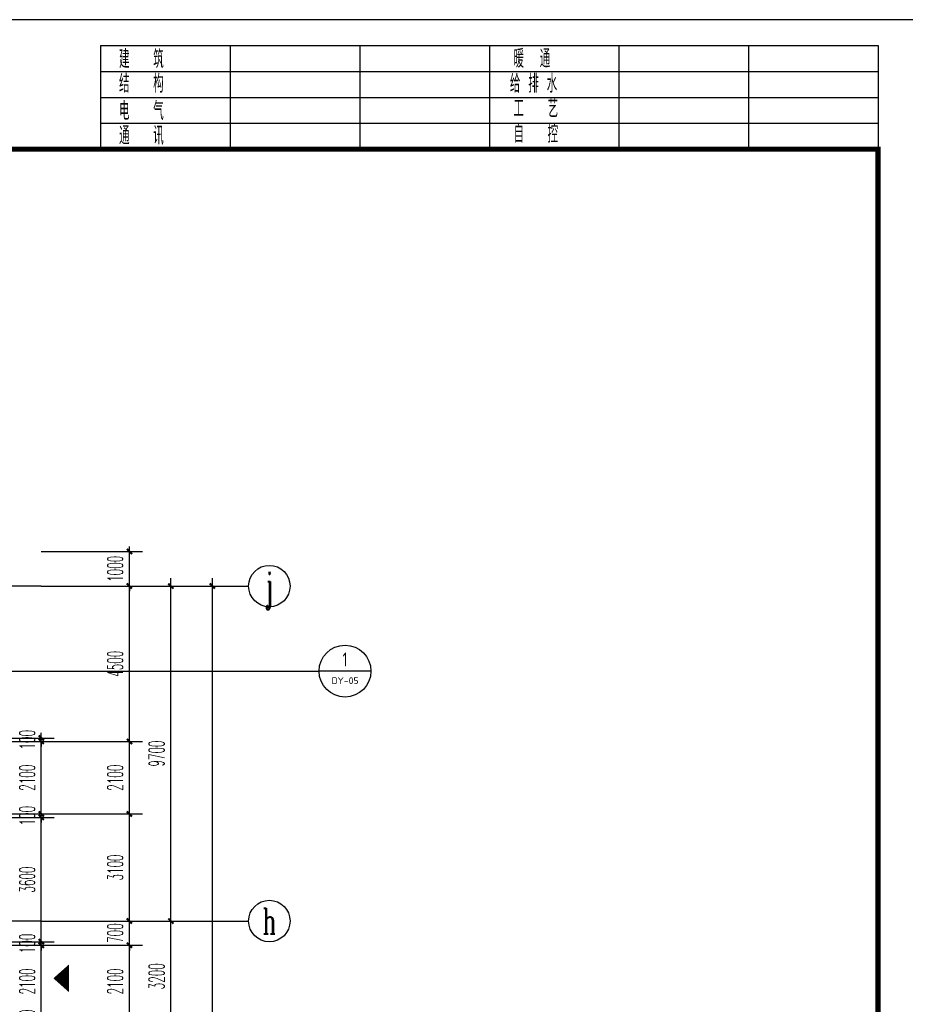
# Model space of a CAD drawing. Extents: x 1779708 to 7299578, y -1121471 to 88434.
# Tile 429 of 656: x 4652342 to 4677972, y -934954 to -906442. Entities that reach past the tile are written whole.
import ezdxf
from ezdxf.enums import TextEntityAlignment as Align

# ---------------------------------------------------------------- set-up
doc = ezdxf.new("R2010")
doc.units = 0
doc.header["$LTSCALE"] = 1000
doc.header["$MEASUREMENT"] = 0
doc.linetypes.add('DOTE', pattern=[2.42, 2, -0.2, 0.02, -0.2])
doc.layers.get('0').update_dxf_attribs({"linetype": 'CONTINUOUS'})
doc.layers.get('Defpoints').update_dxf_attribs({"linetype": 'CONTINUOUS'})
for name, color, linetype in [('AXIS', 3, 'CONTINUOUS'), ('AXIS_TEXT', 7, 'CONTINUOUS'), ('DIM_IDEN', 3, 'CONTINUOUS'), ('DOTE', 1, 'DOTE'), ('GGSignatureLayer', 7, 'CONTINUOUS'), ('PUB_DIM', 3, 'CONTINUOUS'), ('PUB_TEXT', 7, 'CONTINUOUS'), ('PUB_TITLE', 4, 'CONTINUOUS'), ('修改', 6, 'CONTINUOUS')]:
    doc.layers.add(name, color=color, linetype=linetype)
doc.styles.add('_TCH_AXIS', font='COMPLEX', dxfattribs={"bigfont": 'GBCBIG'})
doc.styles.add('_TCH_DIM_T3', font='SIMPLEX.shx', dxfattribs={"width": 0.494118, "bigfont": 'GBCBIG.shx'})
doc.styles.add('COMPLEX', font='COMPLEX')
doc.styles.get("Standard").update_dxf_attribs({"font": 'GBENOR', "bigfont": 'GBCBIG'})
doc.dimstyles.new('_TCH_ARCH&&150', dxfattribs={"dimtxt": 446.25, "dimasz": 150, "dimexe": 375, "dimexo": 450, "dimgap": 189.375, "dimtad": 1, "dimdec": 0, "dimzin": 0, "dimdsep": 46, "dimtxsty": '_TCH_DIM_T3', "dimblk": 'ARCHTICK', "dimcen": 0.09, "dimdle": 225, "dimclrt": 7, "dimazin": 2, "dimtfac": 1, "dimtdec": 0, "dimtix": 1, "dimtmove": 2, "dimatfit": 3, "dimfxl": 250, "dimtolj": 1, "dimtzin": 0, "dimarcsym": 0})

# ---------------------------------------------------------------- blocks, each defined once
blk = doc.blocks.new('$titleblk$00000095')
for p, q in [((-150, 20), (-150, 0)), ((-150, 20), (0, 20)), ((-125, 20), (-125, 0)), ((-100, 20), (-100, 0)), ((-75, 20), (-75, 0)), ((-75, 20), (-75, 0)), ((-50, 20), (-50, 0)), ((-25, 20), (-25, 0)), ((0, 20), (0, 0)), ((-150, 15), (-75, 15)), ((-75, 15), (0, 15)), ((-150, 10), (-75, 10)), ((-75, 10), (0, 10)), ((-150, 5), (-75, 5)), ((-75, 5), (0, 5))]:
    blk.add_line(p, q)
at = {"width": 0.8}
for s, p in [('建   筑', (-146.45, 15.65)), ('暖  通', (-70.35, 15.73)), ('结   构', (-146.45, 10.91)), ('给 排 水', (-71.03, 10.9)), ('电   气', (-146.45, 5.65)), ('工   艺', (-70.35, 6.13)), ('通   讯', (-146.45, 0.88)), ('自   控', (-70.35, 1.24))]:
    blk.add_text(s, height=3.509, dxfattribs=at).set_placement(p)
blk = doc.blocks.new('A$C36B43F05')
at = {"layer": 'PUB_TITLE'}
blk.add_lwpolyline([(0, 0), (126150, 0), (126150, 178350), (0, 178350)], close=True, dxfattribs=at)
at = {"layer": 'PUB_TITLE', "const_width": 150}
blk.add_lwpolyline([(1500, 1500), (124650, 1500), (124650, 174600), (1500, 174600)], close=True, dxfattribs=at)
at = {"layer": 'PUB_TITLE', "xscale": 149.9999994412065, "yscale": 150.0000011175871, "zscale": 149.9999994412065}
blk.add_blockref('$titleblk$00000095', (124650, 174600), dxfattribs=at)
blk = doc.blocks.new('_AXISO')
blk.add_circle((0, 0), 0.5)
at = {"layer": 'AXIS_TEXT', "style": 'COMPLEX', "width": 1.041667}
blk.add_attdef('A', text='', height=0.56, dxfattribs=at).set_placement((-0.25, -0.28), (0.25, -0.28), align=Align.FIT)
blk = doc.blocks.new('_ArchTick')
at = {"color": 0, "linetype": 'ByBlock', "const_width": 0.4}
blk.add_lwpolyline([(-0.5, -0.5), (0.5, 0.5)], dxfattribs=at)
blk = doc.blocks.new('*D6864')
at = {"layer": 'AXIS', "color": 0, "lineweight": -2, "transparency": 16777216}
for p, q in [((91750, 8975), (91750, 147425)), ((87250, 147200), (92125, 147200)), ((87250, 9200), (92125, 9200))]:
    blk.add_line(p, q, dxfattribs=at)
at = {"layer": 'Defpoints', "color": 0, "transparency": 16777216}
for p in [(86800, 147200), (91750, 147200), (86800, 9200)]:
    blk.add_point(p, dxfattribs=at)
at = {"layer": 'AXIS', "color": 0, "lineweight": -2, "transparency": 16777216, "xscale": 150, "yscale": 150, "zscale": 150}
for p, rotation in [((91750, 147200), 90), ((91750, 9200), 270)]:
    blk.add_blockref('_ArchTick', p, dxfattribs=dict(at, rotation=rotation))
at = {"layer": 'AXIS', "color": 7, "transparency": 16777216, "insert": (91338, 78200), "char_height": 446.2, "attachment_point": 5, "rotation": 90, "style": '_TCH_DIM_T3'}
blk.add_mtext('\\A1;138000', dxfattribs=at)
blk = doc.blocks.new('*D6886')
at = {"layer": 'AXIS', "color": 0, "lineweight": -2, "transparency": 16777216}
for p, q in [((90550, 134075), (90550, 137725)), ((87250, 137500), (90925, 137500)), ((87250, 134300), (90925, 134300))]:
    blk.add_line(p, q, dxfattribs=at)
at = {"layer": 'Defpoints', "color": 0, "transparency": 16777216}
for p in [(86800, 137500), (90550, 137500), (86800, 134300)]:
    blk.add_point(p, dxfattribs=at)
at = {"layer": 'AXIS', "color": 0, "lineweight": -2, "transparency": 16777216, "xscale": 150, "yscale": 150, "zscale": 150}
for p, rotation in [((90550, 137500), 90), ((90550, 134300), 270)]:
    blk.add_blockref('_ArchTick', p, dxfattribs=dict(at, rotation=rotation))
at = {"layer": 'AXIS', "color": 7, "transparency": 16777216, "insert": (90138, 135900), "char_height": 446.2, "attachment_point": 5, "rotation": 90, "style": '_TCH_DIM_T3'}
blk.add_mtext('\\A1;3200', dxfattribs=at)
blk = doc.blocks.new('*D6887')
at = {"layer": 'AXIS', "color": 0, "lineweight": -2, "transparency": 16777216}
for p, q in [((90550, 137275), (90550, 147425)), ((87250, 147200), (90925, 147200)), ((87250, 137500), (90925, 137500))]:
    blk.add_line(p, q, dxfattribs=at)
at = {"layer": 'Defpoints', "color": 0, "transparency": 16777216}
for p in [(86800, 147200), (90550, 147200), (86800, 137500)]:
    blk.add_point(p, dxfattribs=at)
at = {"layer": 'AXIS', "color": 0, "lineweight": -2, "transparency": 16777216, "xscale": 150, "yscale": 150, "zscale": 150}
for p, rotation in [((90550, 147200), 90), ((90550, 137500), 270)]:
    blk.add_blockref('_ArchTick', p, dxfattribs=dict(at, rotation=rotation))
at = {"layer": 'AXIS', "color": 7, "transparency": 16777216, "insert": (90138, 142350), "char_height": 446.2, "attachment_point": 5, "rotation": 90, "style": '_TCH_DIM_T3'}
blk.add_mtext('\\A1;9700', dxfattribs=at)
blk = doc.blocks.new('*D6076')
at = {"layer": 'Defpoints', "color": 0, "transparency": 16777216}
for p in [(4652517, -933243), (4655517, -933243), (4652517, -935343)]:
    blk.add_point(p, dxfattribs=at)
at = {"layer": 'PUB_DIM', "color": 0, "lineweight": -2, "transparency": 16777216}
for p, q in [((4655517, -935568), (4655517, -933018)), ((4652967, -933243), (4655892, -933243)), ((4652967, -935343), (4655892, -935343))]:
    blk.add_line(p, q, dxfattribs=at)
at = {"layer": 'PUB_DIM', "color": 0, "lineweight": -2, "transparency": 16777216, "xscale": 150, "yscale": 150, "zscale": 150}
for p, rotation in [((4655517, -933243), 90), ((4655517, -935343), 270)]:
    blk.add_blockref('_ArchTick', p, dxfattribs=dict(at, rotation=rotation))
at = {"layer": 'PUB_DIM', "color": 7, "transparency": 16777216, "insert": (4655105, -934293), "char_height": 446.2, "attachment_point": 5, "rotation": 90, "style": '_TCH_DIM_T3'}
blk.add_mtext('\\A1;2100', dxfattribs=at)
blk = doc.blocks.new('*D6077')
at = {"layer": 'Defpoints', "color": 0, "transparency": 16777216}
for p in [(4652517, -932543), (4655517, -932543), (4652517, -933243)]:
    blk.add_point(p, dxfattribs=at)
at = {"layer": 'PUB_DIM', "color": 0, "lineweight": -2, "transparency": 16777216}
for p, q in [((4652967, -932543), (4655892, -932543)), ((4655517, -932543), (4655517, -932393)), ((4655517, -933243), (4655517, -932543)), ((4652967, -933243), (4655892, -933243)), ((4655517, -933243), (4655517, -933393))]:
    blk.add_line(p, q, dxfattribs=at)
at = {"layer": 'PUB_DIM', "color": 0, "lineweight": -2, "transparency": 16777216, "xscale": 150, "yscale": 150, "zscale": 150}
for p, rotation in [((4655517, -932543), 270), ((4655517, -933243), 90)]:
    blk.add_blockref('_ArchTick', p, dxfattribs=dict(at, rotation=rotation))
at = {"layer": 'PUB_DIM', "color": 7, "transparency": 16777216, "insert": (4655105, -932893), "char_height": 446.2, "attachment_point": 5, "rotation": 90, "style": '_TCH_DIM_T3'}
blk.add_mtext('\\A1;700', dxfattribs=at)
blk = doc.blocks.new('*D6078')
at = {"layer": 'Defpoints', "color": 0, "transparency": 16777216}
for p in [(4652517, -929443), (4655517, -929443), (4652517, -932543)]:
    blk.add_point(p, dxfattribs=at)
at = {"layer": 'PUB_DIM', "color": 0, "lineweight": -2, "transparency": 16777216}
for p, q in [((4652967, -929443), (4655892, -929443)), ((4655517, -932768), (4655517, -929218)), ((4652967, -932543), (4655892, -932543))]:
    blk.add_line(p, q, dxfattribs=at)
at = {"layer": 'PUB_DIM', "color": 0, "lineweight": -2, "transparency": 16777216, "xscale": 150, "yscale": 150, "zscale": 150}
for p, rotation in [((4655517, -929443), 90), ((4655517, -932543), 270)]:
    blk.add_blockref('_ArchTick', p, dxfattribs=dict(at, rotation=rotation))
at = {"layer": 'PUB_DIM', "color": 7, "transparency": 16777216, "insert": (4655105, -930993), "char_height": 446.2, "attachment_point": 5, "rotation": 90, "style": '_TCH_DIM_T3'}
blk.add_mtext('\\A1;3100', dxfattribs=at)
blk = doc.blocks.new('*D6079')
at = {"layer": 'Defpoints', "color": 0, "transparency": 16777216}
for p in [(4652517, -927343), (4655517, -927343), (4652517, -929443)]:
    blk.add_point(p, dxfattribs=at)
at = {"layer": 'PUB_DIM', "color": 0, "lineweight": -2, "transparency": 16777216}
for p, q in [((4655517, -929668), (4655517, -927118)), ((4652967, -927343), (4655892, -927343)), ((4652967, -929443), (4655892, -929443))]:
    blk.add_line(p, q, dxfattribs=at)
at = {"layer": 'PUB_DIM', "color": 0, "lineweight": -2, "transparency": 16777216, "xscale": 150, "yscale": 150, "zscale": 150}
for p, rotation in [((4655517, -927343), 90), ((4655517, -929443), 270)]:
    blk.add_blockref('_ArchTick', p, dxfattribs=dict(at, rotation=rotation))
at = {"layer": 'PUB_DIM', "color": 7, "transparency": 16777216, "insert": (4655105, -928393), "char_height": 446.2, "attachment_point": 5, "rotation": 90, "style": '_TCH_DIM_T3'}
blk.add_mtext('\\A1;2100', dxfattribs=at)
blk = doc.blocks.new('*D6080')
at = {"layer": 'Defpoints', "color": 0, "transparency": 16777216}
for p in [(4652517, -922843), (4655517, -922843), (4652517, -927343)]:
    blk.add_point(p, dxfattribs=at)
at = {"layer": 'PUB_DIM', "color": 0, "lineweight": -2, "transparency": 16777216}
for p, q in [((4655517, -927568), (4655517, -922618)), ((4652967, -922843), (4655892, -922843)), ((4652967, -927343), (4655892, -927343))]:
    blk.add_line(p, q, dxfattribs=at)
at = {"layer": 'PUB_DIM', "color": 0, "lineweight": -2, "transparency": 16777216, "xscale": 150, "yscale": 150, "zscale": 150}
for p, rotation in [((4655517, -922843), 90), ((4655517, -927343), 270)]:
    blk.add_blockref('_ArchTick', p, dxfattribs=dict(at, rotation=rotation))
at = {"layer": 'PUB_DIM', "color": 7, "transparency": 16777216, "insert": (4655105, -925093), "char_height": 446.2, "attachment_point": 5, "rotation": 90, "style": '_TCH_DIM_T3'}
blk.add_mtext('\\A1;4500', dxfattribs=at)
blk = doc.blocks.new('*D6081')
at = {"layer": 'Defpoints', "color": 0, "transparency": 16777216}
for p in [(4652517, -921843), (4655517, -921843), (4652517, -922843)]:
    blk.add_point(p, dxfattribs=at)
at = {"layer": 'PUB_DIM', "color": 0, "lineweight": -2, "transparency": 16777216}
for p, q in [((4655517, -921843), (4655517, -921693)), ((4652967, -921843), (4655892, -921843)), ((4655517, -922843), (4655517, -921843)), ((4652967, -922843), (4655892, -922843)), ((4655517, -922843), (4655517, -922993))]:
    blk.add_line(p, q, dxfattribs=at)
at = {"layer": 'PUB_DIM', "color": 0, "lineweight": -2, "transparency": 16777216, "xscale": 150, "yscale": 150, "zscale": 150}
for p, rotation in [((4655517, -921843), 270), ((4655517, -922843), 90)]:
    blk.add_blockref('_ArchTick', p, dxfattribs=dict(at, rotation=rotation))
at = {"layer": 'PUB_DIM', "color": 7, "transparency": 16777216, "insert": (4655105, -922343), "char_height": 446.2, "attachment_point": 5, "rotation": 90, "style": '_TCH_DIM_T3'}
blk.add_mtext('\\A1;1000', dxfattribs=at)
blk = doc.blocks.new('*D6350')
at = {"layer": 'Defpoints', "color": 0, "transparency": 16777216}
for p in [(4650767, -927243), (4650767, -927343), (4652967, -927243)]:
    blk.add_point(p, dxfattribs=at)
at = {"layer": 'PUB_DIM', "color": 0, "lineweight": -2, "transparency": 16777216}
for p, q in [((4652967, -927243), (4652967, -927093)), ((4651217, -927243), (4653342, -927243)), ((4651217, -927343), (4653342, -927343)), ((4652967, -927343), (4652967, -927243)), ((4652967, -927343), (4652967, -927493))]:
    blk.add_line(p, q, dxfattribs=at)
at = {"layer": 'PUB_DIM', "color": 0, "lineweight": -2, "transparency": 16777216, "xscale": 150, "yscale": 150, "zscale": 150}
for p, rotation in [((4652967, -927243), 270), ((4652967, -927343), 90)]:
    blk.add_blockref('_ArchTick', p, dxfattribs=dict(at, rotation=rotation))
at = {"layer": 'PUB_DIM', "color": 7, "transparency": 16777216, "insert": (4652555, -927293), "char_height": 446.2, "attachment_point": 5, "rotation": 90, "style": '_TCH_DIM_T3'}
blk.add_mtext('\\A1;100', dxfattribs=at)
blk = doc.blocks.new('*D6351')
at = {"layer": 'Defpoints', "color": 0, "transparency": 16777216}
for p in [(4650767, -927343), (4652967, -927343), (4650767, -929443)]:
    blk.add_point(p, dxfattribs=at)
at = {"layer": 'PUB_DIM', "color": 0, "lineweight": -2, "transparency": 16777216}
for p, q in [((4652967, -929668), (4652967, -927118)), ((4651217, -927343), (4653342, -927343)), ((4651217, -929443), (4653342, -929443))]:
    blk.add_line(p, q, dxfattribs=at)
at = {"layer": 'PUB_DIM', "color": 0, "lineweight": -2, "transparency": 16777216, "xscale": 150, "yscale": 150, "zscale": 150}
for p, rotation in [((4652967, -927343), 90), ((4652967, -929443), 270)]:
    blk.add_blockref('_ArchTick', p, dxfattribs=dict(at, rotation=rotation))
at = {"layer": 'PUB_DIM', "color": 7, "transparency": 16777216, "insert": (4652555, -928393), "char_height": 446.2, "attachment_point": 5, "rotation": 90, "style": '_TCH_DIM_T3'}
blk.add_mtext('\\A1;2100', dxfattribs=at)
blk = doc.blocks.new('*D6352')
at = {"layer": 'Defpoints', "color": 0, "transparency": 16777216}
for p in [(4650767, -929443), (4652967, -929443), (4650767, -929543)]:
    blk.add_point(p, dxfattribs=at)
at = {"layer": 'PUB_DIM', "color": 0, "lineweight": -2, "transparency": 16777216}
for p, q in [((4651217, -929443), (4653342, -929443)), ((4652967, -929443), (4652967, -929293)), ((4652967, -929543), (4652967, -929443)), ((4651217, -929543), (4653342, -929543)), ((4652967, -929543), (4652967, -929693))]:
    blk.add_line(p, q, dxfattribs=at)
at = {"layer": 'PUB_DIM', "color": 0, "lineweight": -2, "transparency": 16777216, "xscale": 150, "yscale": 150, "zscale": 150}
for p, rotation in [((4652967, -929443), 270), ((4652967, -929543), 90)]:
    blk.add_blockref('_ArchTick', p, dxfattribs=dict(at, rotation=rotation))
at = {"layer": 'PUB_DIM', "color": 7, "transparency": 16777216, "insert": (4652555, -929493), "char_height": 446.2, "attachment_point": 5, "rotation": 90, "style": '_TCH_DIM_T3'}
blk.add_mtext('\\A1;100', dxfattribs=at)
blk = doc.blocks.new('*D6353')
at = {"layer": 'Defpoints', "color": 0, "transparency": 16777216}
for p in [(4650767, -929543), (4652967, -929543), (4650767, -933143)]:
    blk.add_point(p, dxfattribs=at)
at = {"layer": 'PUB_DIM', "color": 0, "lineweight": -2, "transparency": 16777216}
for p, q in [((4652967, -933368), (4652967, -929318)), ((4651217, -929543), (4653342, -929543)), ((4651217, -933143), (4653342, -933143))]:
    blk.add_line(p, q, dxfattribs=at)
at = {"layer": 'PUB_DIM', "color": 0, "lineweight": -2, "transparency": 16777216, "xscale": 150, "yscale": 150, "zscale": 150}
for p, rotation in [((4652967, -929543), 90), ((4652967, -933143), 270)]:
    blk.add_blockref('_ArchTick', p, dxfattribs=dict(at, rotation=rotation))
at = {"layer": 'PUB_DIM', "color": 7, "transparency": 16777216, "insert": (4652555, -931343), "char_height": 446.2, "attachment_point": 5, "rotation": 90, "style": '_TCH_DIM_T3'}
blk.add_mtext('\\A1;3600', dxfattribs=at)
blk = doc.blocks.new('*D6354')
at = {"layer": 'Defpoints', "color": 0, "transparency": 16777216}
for p in [(4650767, -933143), (4652967, -933143), (4650767, -933243)]:
    blk.add_point(p, dxfattribs=at)
at = {"layer": 'PUB_DIM', "color": 0, "lineweight": -2, "transparency": 16777216}
for p, q in [((4651217, -933143), (4653342, -933143)), ((4652967, -933143), (4652967, -932993)), ((4652967, -933243), (4652967, -933143)), ((4651217, -933243), (4653342, -933243)), ((4652967, -933243), (4652967, -933393))]:
    blk.add_line(p, q, dxfattribs=at)
at = {"layer": 'PUB_DIM', "color": 0, "lineweight": -2, "transparency": 16777216, "xscale": 150, "yscale": 150, "zscale": 150}
for p, rotation in [((4652967, -933143), 270), ((4652967, -933243), 90)]:
    blk.add_blockref('_ArchTick', p, dxfattribs=dict(at, rotation=rotation))
at = {"layer": 'PUB_DIM', "color": 7, "transparency": 16777216, "insert": (4652555, -933193), "char_height": 446.2, "attachment_point": 5, "rotation": 90, "style": '_TCH_DIM_T3'}
blk.add_mtext('\\A1;100', dxfattribs=at)
blk = doc.blocks.new('*D6355')
at = {"layer": 'Defpoints', "color": 0, "transparency": 16777216}
for p in [(4650767, -933243), (4652967, -933243), (4650767, -935343)]:
    blk.add_point(p, dxfattribs=at)
at = {"layer": 'PUB_DIM', "color": 0, "lineweight": -2, "transparency": 16777216}
for p, q in [((4652967, -935568), (4652967, -933018)), ((4651217, -933243), (4653342, -933243)), ((4651217, -935343), (4653342, -935343))]:
    blk.add_line(p, q, dxfattribs=at)
at = {"layer": 'PUB_DIM', "color": 0, "lineweight": -2, "transparency": 16777216, "xscale": 150, "yscale": 150, "zscale": 150}
for p, rotation in [((4652967, -933243), 90), ((4652967, -935343), 270)]:
    blk.add_blockref('_ArchTick', p, dxfattribs=dict(at, rotation=rotation))
at = {"layer": 'PUB_DIM', "color": 7, "transparency": 16777216, "insert": (4652555, -934293), "char_height": 446.2, "attachment_point": 5, "rotation": 90, "style": '_TCH_DIM_T3'}
blk.add_mtext('\\A1;2100', dxfattribs=at)
blk = doc.blocks.new('*D6356')
at = {"layer": 'Defpoints', "color": 0, "transparency": 16777216}
for p in [(4650767, -935343), (4650767, -935443), (4652967, -935343)]:
    blk.add_point(p, dxfattribs=at)
at = {"layer": 'PUB_DIM', "color": 0, "lineweight": -2, "transparency": 16777216}
for p, q in [((4652967, -935343), (4652967, -935193)), ((4651217, -935343), (4653342, -935343)), ((4651217, -935443), (4653342, -935443)), ((4652967, -935443), (4652967, -935343)), ((4652967, -935443), (4652967, -935593))]:
    blk.add_line(p, q, dxfattribs=at)
at = {"layer": 'PUB_DIM', "color": 0, "lineweight": -2, "transparency": 16777216, "xscale": 150, "yscale": 150, "zscale": 150}
for p, rotation in [((4652967, -935343), 270), ((4652967, -935443), 90)]:
    blk.add_blockref('_ArchTick', p, dxfattribs=dict(at, rotation=rotation))
at = {"layer": 'PUB_DIM', "color": 7, "transparency": 16777216, "insert": (4652555, -935393), "char_height": 446.2, "attachment_point": 5, "rotation": 90, "style": '_TCH_DIM_T3'}
blk.add_mtext('\\A1;100', dxfattribs=at)
blk = doc.blocks.new('A$C159220C3')
at = {"layer": 'AXIS'}
for p, q in [((86800, 147200), (92800, 147200)), ((86800, 137500), (92800, 137500))]:
    blk.add_line(p, q, dxfattribs=at)
at = {"layer": 'DOTE'}
for p, q in [((86800, 147200), (7200, 147200)), ((86800, 137500), (7200, 137500))]:
    blk.add_line(p, q, dxfattribs=at)
at = {"layer": 'AXIS'}
ref = blk.add_blockref('_AXISO', (93400, 147200), dxfattribs=dict(at, xscale=1200, yscale=1200, zscale=1200))
ref.add_attrib('A', 'j', dxfattribs={"layer": 'AXIS_TEXT', "height": 821.4, "style": '_TCH_AXIS', "width": 0.75}).set_placement((93312, 146789.3), (93488, 146789.3), align=Align.FIT)
ref = blk.add_blockref('_AXISO', (93400, 137500), dxfattribs=dict(at, xscale=1200, yscale=1200, zscale=1200))
ref.add_attrib('A', 'h', dxfattribs={"layer": 'AXIS_TEXT', "height": 744.1, "style": '_TCH_AXIS', "width": 0.611111}).set_placement((93205.1, 137128), (93594.9, 137128), align=Align.FIT)
for p1, p2, distance, picture, middle in [((86800, 9200), (86800, 147200), -4950, '*D6864', (91337.5, 78200)), ((86800, 137500), (86800, 147200), -3750, '*D6887', (90137.5, 142350)), ((86800, 134300), (86800, 137500), -3750, '*D6886', (90137.5, 135900))]:
    dim = blk.add_aligned_dim(p1=p1, p2=p2, distance=distance, dimstyle='_TCH_ARCH&&150', dxfattribs=at)
    dim.commit()
    dim.dimension.update_dxf_attribs({"geometry": picture, "text_midpoint": middle})

msp = doc.modelspace()

# ---------------------------------------------------------------- linework, layer by layer
at = {"layer": 'DIM_IDEN'}
for p, q in [((4650156.4, -925306.3), (4658469, -925306.3)), ((4658469, -925306.3), (4661007.4, -925306.3)), ((4662507.4, -925306.3), (4661007.4, -925306.3))]:
    msp.add_line(p, q, dxfattribs=at)
msp.add_circle((4661757.4, -925306.3), 750, dxfattribs=at)
at = {"layer": 'GGSignatureLayer'}
msp.add_lwpolyline([(4653316.1, -934201.7, 0, 800, 0), (4653765.9, -934201.7, 800, 800, 0)], format="xyseb", dxfattribs=at)

# ---------------------------------------------------------------- block references
at = {"layer": '修改'}
for name, p in [('A$C36B43F05', (4552534.8, -1084792.1)), ('A$C159220C3', (4566167.1, -1070043.3))]:
    msp.add_blockref(name, p, dxfattribs=at)

# ---------------------------------------------------------------- texts
at = {"layer": 'PUB_TEXT', "color": 7}
for s, height, width, p, p2 in [('1', 403.5, 0.995924, (4661683.3, -925169.2), (4661831.4, -925169.2)), ('DY-05', 201.87, 1.021526, (4661366, -925683.3), (4662148.8, -925683.3))]:
    msp.add_text(s, height=height, dxfattribs=dict(at, width=width)).set_placement(p, p2, align=Align.FIT)

# ---------------------------------------------------------------- dimensions: what is measured, and where the dimension line sits
at = {"layer": 'PUB_DIM'}
for p1, p2, distance, picture, middle in [((4652517.1, -922843.3), (4652517.1, -921843.3), -3000, '*D6081', (4655104.6, -922343.3)), ((4652517.1, -927343.3), (4652517.1, -922843.3), -3000, '*D6080', (4655104.6, -925093.3)), ((4650767.1, -927343.3), (4650767.1, -927243.3), -2200, '*D6350', (4652554.6, -927293.3)), ((4650767.1, -929443.3), (4650767.1, -927343.3), -2200, '*D6351', (4652554.6, -928393.3)), ((4652517.1, -929443.3), (4652517.1, -927343.3), -3000, '*D6079', (4655104.6, -928393.3)), ((4650767.1, -929543.3), (4650767.1, -929443.3), -2200, '*D6352', (4652554.6, -929493.3)), ((4650767.1, -933143.3), (4650767.1, -929543.3), -2200, '*D6353', (4652554.6, -931343.3)), ((4652517.1, -932543.3), (4652517.1, -929443.3), -3000, '*D6078', (4655104.6, -930993.3)), ((4652517.1, -933243.3), (4652517.1, -932543.3), -3000, '*D6077', (4655104.6, -932893.3)), ((4650767.1, -933243.3), (4650767.1, -933143.3), -2200, '*D6354', (4652554.6, -933193.3)), ((4650767.1, -935343.3), (4650767.1, -933243.3), -2200, '*D6355', (4652554.6, -934293.3)), ((4652517.1, -935343.3), (4652517.1, -933243.3), -3000, '*D6076', (4655104.6, -934293.3)), ((4650767.1, -935443.3), (4650767.1, -935343.3), -2200, '*D6356', (4652554.6, -935393.3))]:
    dim = msp.add_aligned_dim(p1=p1, p2=p2, distance=distance, dimstyle='_TCH_ARCH&&150', dxfattribs=at)
    dim.commit()
    dim.dimension.update_dxf_attribs({"geometry": picture, "text_midpoint": middle})

doc.saveas('drawing.dxf')
